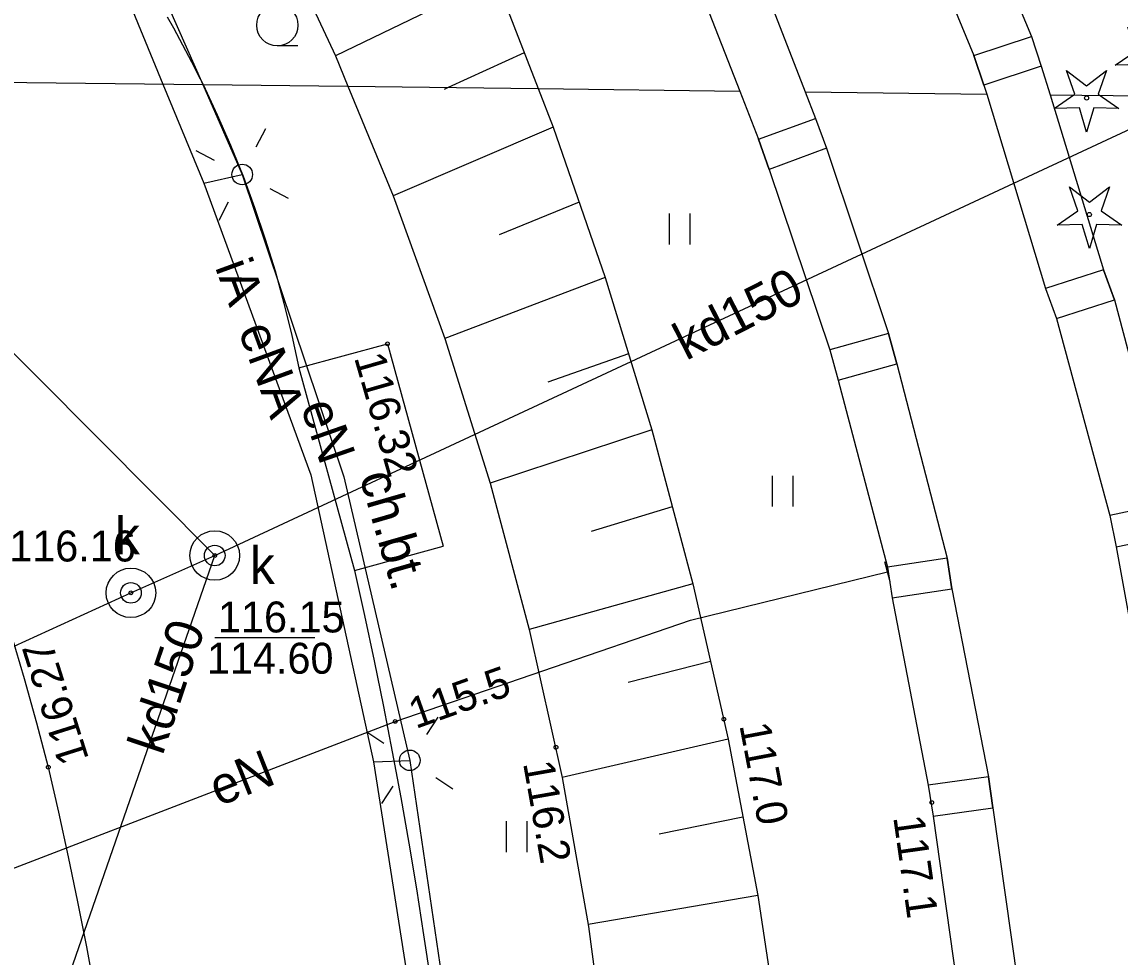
# Model space of a CAD drawing. Extents: x 6434771 to 6436222, y 5663454 to 5664782.
# Drawn here: x 6435552.95 to 6435579.54, y 5664169.55 to 5664192.22 of the extents above; entities that cross this region are included whole.
import ezdxf

# ---------------------------------------------------------------- set-up
doc = ezdxf.new("R2010")
doc.units = 0
for name, color, linetype in [('Warstwa 1', 7, 'Continuous'), ('Warstwa 10', 7, 'Continuous'), ('Warstwa 12', 7, 'Continuous'), ('Warstwa 13', 7, 'Continuous'), ('Warstwa 14', 7, 'Continuous'), ('Warstwa 15', 7, 'Continuous'), ('Warstwa 2', 7, 'Continuous'), ('Warstwa 20', 7, 'Continuous'), ('Warstwa 21', 7, 'Continuous'), ('Warstwa 25', 7, 'Continuous'), ('Warstwa 4', 7, 'Continuous'), ('Warstwa 5', 7, 'Continuous'), ('Warstwa 6', 7, 'Continuous'), ('Warstwa 7', 7, 'Continuous'), ('Warstwa 9', 7, 'Continuous')]:
    doc.layers.add(name, color=color, linetype=linetype)

msp = doc.modelspace()

# ---------------------------------------------------------------- linework, layer by layer
at = {"layer": 'Warstwa 1'}
for points in [[(6435576.004, 5664191.407), (6435577.395, 5664191.868), (6435577.636, 5664191.142), (6435576.245, 5664190.681)], [(6435570.785, 5664189.374), (6435572.168, 5664189.881), (6435572.436, 5664189.155), (6435571.043, 5664188.641)], [(6435578.006, 5664185.031), (6435579.413, 5664185.484), (6435579.141, 5664186.207), (6435577.74, 5664185.756)], [(6435572.715, 5664183.534), (6435574.136, 5664183.927), (6435573.935, 5664184.664), (6435572.512, 5664184.271)], [(6435579.45, 5664179.492), (6435580.863, 5664179.786), (6435580.705, 5664180.553), (6435579.298, 5664180.258)], [(6435574.025, 5664178.256), (6435575.468, 5664178.474), (6435575.353, 5664179.224), (6435573.912, 5664179.006)], [(6435575.014, 5664172.964), (6435576.464, 5664173.169), (6435576.357, 5664173.922), (6435574.897, 5664173.716)]]:
    msp.add_lwpolyline(points, close=True, dxfattribs=at)
at = {"layer": 'Warstwa 10'}
for p, q in [((6435558.992, 5664194.728), (6435560.536, 5664191.396)), ((6435564.416, 5664193.27), (6435560.536, 5664191.396)), ((6435564.416, 5664193.27), (6435565.45, 5664190.601)), ((6435560.536, 5664191.396), (6435560.84, 5664190.657)), ((6435565.113, 5664191.47), (6435563.27, 5664190.628)), ((6435560.84, 5664190.657), (6435561.935, 5664188)), ((6435560.84, 5664190.657), (6435565.45, 5664190.601)), ((6435560.84, 5664190.657), (6435565.45, 5664190.601)), ((6435563.27, 5664190.628), (6435563.174, 5664190.584)), ((6435565.45, 5664190.601), (6435565.81, 5664189.671)), ((6435565.81, 5664189.671), (6435561.935, 5664188)), ((6435565.81, 5664189.671), (6435567.073, 5664186.023)), ((6435561.935, 5664188), (6435563.186, 5664184.545)), ((6435566.441, 5664187.847), (6435564.502, 5664187.06)), ((6435567.073, 5664186.023), (6435563.186, 5664184.545)), ((6435567.073, 5664186.023), (6435568.201, 5664182.331)), ((6435563.186, 5664184.545), (6435564.286, 5664181.041)), ((6435567.637, 5664184.177), (6435565.687, 5664183.485)), ((6435568.201, 5664182.331), (6435564.286, 5664181.041)), ((6435568.201, 5664182.331), (6435569.194, 5664178.6)), ((6435564.286, 5664181.041), (6435565.234, 5664177.492)), ((6435568.697, 5664180.466), (6435566.729, 5664179.866)), ((6435569.194, 5664178.6), (6435565.234, 5664177.492)), ((6435569.194, 5664178.6), (6435570.05, 5664174.835)), ((6435565.234, 5664177.492), (6435566.028, 5664173.907)), ((6435569.621, 5664176.718), (6435567.626, 5664176.209)), ((6435570.05, 5664174.835), (6435566.028, 5664173.907)), ((6435570.05, 5664174.835), (6435570.767, 5664171.043)), ((6435566.028, 5664173.907), (6435566.667, 5664170.289)), ((6435570.408, 5664172.939), (6435568.376, 5664172.531)), ((6435570.767, 5664171.043), (6435566.657, 5664170.342)), ((6435570.767, 5664171.043), (6435571.346, 5664167.226)), ((6435566.667, 5664170.289), (6435567.148, 5664166.648))]:
    msp.add_line(p, q, dxfattribs=at)
for points in [[(6435579.429, 5664191.168), (6435579.931, 5664191.515), (6435579.729, 5664192.091), (6435580.214, 5664191.721), (6435580.699, 5664192.091), (6435580.497, 5664191.515), (6435580.999, 5664191.168), (6435580.389, 5664191.182), (6435580.214, 5664190.598), (6435580.039, 5664191.182)], [(6435577.948, 5664190.119), (6435578.45, 5664190.466), (6435578.248, 5664191.042), (6435578.733, 5664190.672), (6435579.218, 5664191.042), (6435579.016, 5664190.466), (6435579.518, 5664190.119), (6435578.908, 5664190.133), (6435578.733, 5664189.549), (6435578.558, 5664190.133)], [(6435578.017, 5664187.294), (6435578.519, 5664187.641), (6435578.317, 5664188.217), (6435578.802, 5664187.847), (6435579.287, 5664188.217), (6435579.085, 5664187.641), (6435579.587, 5664187.294), (6435578.977, 5664187.308), (6435578.802, 5664186.724), (6435578.627, 5664187.308)]]:
    msp.add_lwpolyline(points, close=True, dxfattribs=at)
for centre in [(6435578.733, 5664190.374), (6435578.802, 5664187.549)]:
    msp.add_circle(centre, 0.05, dxfattribs=at)
at = {"layer": 'Warstwa 12'}
msp.add_line((6435557.325, 5664190.699), (6435558.28, 5664188.52), dxfattribs=at)
for points in [[(6435543.14, 5664211.79), (6435542.47, 5664211.12), (6435549.4, 5664203.14), (6435554.12, 5664196.16), (6435556.361, 5664190.713)], [(6435543.59, 5664211.57), (6435548.935, 5664205.011), (6435553.287, 5664198.478), (6435555.279, 5664195.344), (6435557.325, 5664190.699)], [(6435556.361, 5664190.713), (6435557.35, 5664188.31)], [(6435556.361, 5664190.713), (6435557.35, 5664188.31)], [(6435557.35, 5664188.31), (6435558.28, 5664188.52)], [(6435557.35, 5664188.31), (6435558.28, 5664188.52)], [(6435557.35, 5664188.31), (6435559.94, 5664181.24), (6435561.46, 5664174.28)], [(6435557.35, 5664188.31), (6435559.94, 5664181.24), (6435561.46, 5664174.28)], [(6435558.28, 5664188.52), (6435560.739, 5664181.188), (6435562.34, 5664174.32)], [(6435548.373, 5664170.027), (6435561.987, 5664175.263), (6435569.137, 5664177.716), (6435573.912, 5664178.889)], [(6435561.46, 5664174.28), (6435562.34, 5664174.32)], [(6435561.46, 5664174.28), (6435562.34, 5664174.32)], [(6435561.46, 5664174.28), (6435562.8, 5664165.74), (6435563.55, 5664158.86)], [(6435561.46, 5664174.28), (6435562.8, 5664165.74), (6435563.55, 5664158.86)], [(6435562.34, 5664174.32), (6435563.473, 5664166.624), (6435564.47, 5664158.72)]]:
    msp.add_lwpolyline(points, dxfattribs=at)
at = {"layer": 'Warstwa 13'}
for centre in [(6435569.948, 5664175.317), (6435565.88, 5664174.636), (6435574.984, 5664173.296)]:
    msp.add_circle(centre, 0.045, dxfattribs=at)
at = {"layer": 'Warstwa 14'}
msp.add_line((6435557.615, 5664177.295), (6435560.038, 5664177.295), dxfattribs=at)
for centre in [(6435557.615, 5664179.285), (6435561.987, 5664175.263)]:
    msp.add_circle(centre, 0.045, dxfattribs=at)
at = {"layer": 'Warstwa 15'}
for centre in [(6435557.615, 5664179.285), (6435555.584, 5664178.38)]:
    msp.add_circle(centre, 0.6, dxfattribs=at)
at = {"layer": 'Warstwa 2'}
for centre in [(6435558.28, 5664188.52), (6435562.34, 5664174.32)]:
    msp.add_circle(centre, 0.25, dxfattribs=at)
at = {"layer": 'Warstwa 20'}
for p, q in [((6435564.416, 5664193.27), (6435565.45, 5664190.601)), ((6435565.45, 5664190.601), (6435565.81, 5664189.671)), ((6435565.81, 5664189.671), (6435567.073, 5664186.023)), ((6435567.073, 5664186.023), (6435568.201, 5664182.331)), ((6435568.201, 5664182.331), (6435569.194, 5664178.6)), ((6435573.974, 5664178.647), (6435573.85, 5664179.131)), ((6435569.194, 5664178.6), (6435570.05, 5664174.835)), ((6435570.05, 5664174.835), (6435570.767, 5664171.043)), ((6435570.767, 5664171.043), (6435571.346, 5664167.226))]:
    msp.add_line(p, q, dxfattribs=at)
at = {"layer": 'Warstwa 21'}
for p, q in [((6435558.992, 5664194.728), (6435560.536, 5664191.396)), ((6435560.536, 5664191.396), (6435560.84, 5664190.657)), ((6435560.84, 5664190.657), (6435561.935, 5664188)), ((6435561.935, 5664188), (6435563.186, 5664184.545)), ((6435563.186, 5664184.545), (6435564.286, 5664181.041)), ((6435564.286, 5664181.041), (6435565.234, 5664177.492)), ((6435565.234, 5664177.492), (6435566.028, 5664173.907)), ((6435566.028, 5664173.907), (6435566.667, 5664170.289)), ((6435566.667, 5664170.289), (6435567.148, 5664166.648))]:
    msp.add_line(p, q, dxfattribs=at)
at = {"layer": 'Warstwa 25'}
for centre in [(6435561.798, 5664184.415), (6435553.583, 5664174.154)]:
    msp.add_circle(centre, 0.045, dxfattribs=at)
at = {"layer": 'Warstwa 4'}
for points in [[(6435558.622, 5664189.187), (6435558.85, 5664189.632)], [(6435557.613, 5664188.862), (6435557.168, 5664189.09)], [(6435558.947, 5664188.178), (6435559.392, 5664187.95)], [(6435557.938, 5664187.853), (6435557.71, 5664187.408)], [(6435562.752, 5664174.947), (6435563.027, 5664175.364)], [(6435561.713, 5664174.732), (6435561.296, 5664175.007)], [(6435561.928, 5664173.693), (6435561.653, 5664173.276)], [(6435562.967, 5664173.908), (6435563.384, 5664173.633)]]:
    msp.add_lwpolyline(points, dxfattribs=at)
for centre in [(6435557.615, 5664179.285), (6435555.584, 5664178.38)]:
    msp.add_circle(centre, 0.25, dxfattribs=at)
at = {"layer": 'Warstwa 5'}
for p, q in [((6435575.556, 5664196.353), (6435577.395, 5664191.868)), ((6435569.105, 5664193.702), (6435570.331, 5664190.542)), ((6435556.459, 5664192.344), (6435556.612, 5664192.074)), ((6435556.612, 5664192.074), (6435556.762, 5664191.802)), ((6435556.762, 5664191.802), (6435556.909, 5664191.529)), ((6435577.395, 5664191.868), (6435577.636, 5664191.142)), ((6435556.909, 5664191.529), (6435557.052, 5664191.254)), ((6435557.052, 5664191.254), (6435557.193, 5664190.977)), ((6435557.193, 5664190.977), (6435557.331, 5664190.699)), ((6435577.636, 5664191.142), (6435577.847, 5664190.452)), ((6435557.331, 5664190.699), (6435560.84, 5664190.657)), ((6435557.331, 5664190.699), (6435557.675, 5664189.968)), ((6435557.331, 5664190.699), (6435560.84, 5664190.657)), ((6435560.84, 5664190.657), (6435565.45, 5664190.601)), ((6435560.84, 5664190.657), (6435565.45, 5664190.601)), ((6435565.45, 5664190.601), (6435570.331, 5664190.542)), ((6435565.45, 5664190.601), (6435570.331, 5664190.542)), ((6435570.331, 5664190.542), (6435570.785, 5664189.374)), ((6435577.847, 5664190.452), (6435631.808, 5664189.801)), ((6435577.847, 5664190.452), (6435579.141, 5664186.207)), ((6435577.847, 5664190.452), (6435631.808, 5664189.801)), ((6435557.675, 5664189.968), (6435557.998, 5664189.228)), ((6435570.785, 5664189.374), (6435571.043, 5664188.641)), ((6435557.998, 5664189.228), (6435558.3, 5664188.479)), ((6435571.043, 5664188.641), (6435572.512, 5664184.271)), ((6435558.3, 5664188.479), (6435558.581, 5664187.721)), ((6435558.581, 5664187.721), (6435558.839, 5664186.956)), ((6435568.634, 5664186.824), (6435568.634, 5664187.574)), ((6435569.134, 5664186.824), (6435569.134, 5664187.574)), ((6435558.839, 5664186.956), (6435559.075, 5664186.184)), ((6435559.075, 5664186.184), (6435559.289, 5664185.405)), ((6435579.141, 5664186.207), (6435579.413, 5664185.484)), ((6435559.289, 5664185.405), (6435559.481, 5664184.621)), ((6435579.413, 5664185.484), (6435580.705, 5664180.553)), ((6435559.481, 5664184.621), (6435559.65, 5664183.831)), ((6435559.65, 5664183.831), (6435561.798, 5664184.415)), ((6435561.798, 5664184.415), (6435563.149, 5664179.509)), ((6435572.512, 5664184.271), (6435572.715, 5664183.534)), ((6435572.715, 5664183.534), (6435573.912, 5664179.006)), ((6435571.122, 5664180.469), (6435571.122, 5664181.219)), ((6435571.622, 5664180.469), (6435571.622, 5664181.219)), ((6435561.001, 5664178.925), (6435563.149, 5664179.509)), ((6435573.912, 5664179.006), (6435574.025, 5664178.256)), ((6435561.001, 5664178.925), (6435561.244, 5664177.828)), ((6435574.025, 5664178.256), (6435574.897, 5664173.716)), ((6435561.244, 5664177.828), (6435561.477, 5664176.729)), ((6435552.681, 5664177.373), (6435552.998, 5664176.305)), ((6435561.477, 5664176.729), (6435561.701, 5664175.627)), ((6435552.998, 5664176.305), (6435553.299, 5664175.231)), ((6435561.701, 5664175.627), (6435561.915, 5664174.524)), ((6435553.299, 5664175.231), (6435553.583, 5664174.153)), ((6435561.915, 5664174.524), (6435562.12, 5664173.419)), ((6435553.583, 5664174.153), (6435553.829, 5664173.068)), ((6435574.897, 5664173.716), (6435575.014, 5664172.964)), ((6435562.12, 5664173.419), (6435562.314, 5664172.312)), ((6435553.829, 5664173.068), (6435554.064, 5664171.982)), ((6435575.014, 5664172.964), (6435575.66, 5664168.374)), ((6435564.684, 5664172.093), (6435564.684, 5664172.843)), ((6435565.184, 5664172.093), (6435565.184, 5664172.843)), ((6435562.314, 5664172.312), (6435562.499, 5664171.204)), ((6435554.064, 5664171.982), (6435554.289, 5664170.893)), ((6435562.499, 5664171.204), (6435562.675, 5664170.094)), ((6435554.289, 5664170.893), (6435554.505, 5664169.802)), ((6435562.675, 5664170.094), (6435562.841, 5664168.982)), ((6435554.505, 5664169.802), (6435554.711, 5664168.709))]:
    msp.add_line(p, q, dxfattribs=at)
at = {"layer": 'Warstwa 6'}
msp.add_line((6435559.631, 5664191.637), (6435559.131, 5664191.637), dxfattribs=at)
for centre, radius in [((6435559.131, 5664192.137), 0.5), ((6435557.615, 5664179.285), 0.045), ((6435555.584, 5664178.38), 0.045)]:
    msp.add_circle(centre, radius, dxfattribs=at)
at = {"layer": 'Warstwa 7'}
for points in [[(6435546.135, 5664190.834), (6435557.615, 5664179.285)], [(6435557.615, 5664179.285), (6435581.479, 5664190.408)], [(6435489.316, 5664093.567), (6435527.244, 5664072.429), (6435530.308, 5664077.722), (6435548.951, 5664117.638), (6435553.502, 5664167.405), (6435557.615, 5664179.285)], [(6435548.795, 5664175.276), (6435555.584, 5664178.38), (6435557.615, 5664179.285)]]:
    msp.add_lwpolyline(points, dxfattribs=at)
at = {"layer": 'Warstwa 9'}
for p, q in [((6435574.193, 5664195.796), (6435576.004, 5664191.407)), ((6435570.466, 5664194.254), (6435571.918, 5664190.523)), ((6435556.459, 5664192.344), (6435556.612, 5664192.074)), ((6435556.612, 5664192.074), (6435556.762, 5664191.802)), ((6435556.762, 5664191.802), (6435556.909, 5664191.529)), ((6435556.909, 5664191.529), (6435557.052, 5664191.254)), ((6435557.052, 5664191.254), (6435557.193, 5664190.977)), ((6435576.004, 5664191.407), (6435576.245, 5664190.681)), ((6435557.193, 5664190.977), (6435557.331, 5664190.699)), ((6435547.28, 5664190.82), (6435557.331, 5664190.699)), ((6435547.28, 5664190.82), (6435557.331, 5664190.699)), ((6435557.331, 5664190.699), (6435557.675, 5664189.968)), ((6435571.918, 5664190.523), (6435576.315, 5664190.47)), ((6435571.918, 5664190.523), (6435572.168, 5664189.881)), ((6435571.918, 5664190.523), (6435576.315, 5664190.47)), ((6435576.245, 5664190.681), (6435576.315, 5664190.47)), ((6435576.315, 5664190.47), (6435577.74, 5664185.756)), ((6435557.675, 5664189.968), (6435557.998, 5664189.228)), ((6435572.168, 5664189.881), (6435572.436, 5664189.155)), ((6435557.998, 5664189.228), (6435558.3, 5664188.479)), ((6435572.436, 5664189.155), (6435573.935, 5664184.664)), ((6435558.3, 5664188.479), (6435558.581, 5664187.721)), ((6435558.581, 5664187.721), (6435558.839, 5664186.956)), ((6435558.839, 5664186.956), (6435559.075, 5664186.184)), ((6435559.075, 5664186.184), (6435559.289, 5664185.405)), ((6435577.74, 5664185.756), (6435578.006, 5664185.031)), ((6435559.289, 5664185.405), (6435559.481, 5664184.621)), ((6435578.006, 5664185.031), (6435579.298, 5664180.258)), ((6435559.481, 5664184.621), (6435559.65, 5664183.831)), ((6435573.935, 5664184.664), (6435574.136, 5664183.927)), ((6435559.65, 5664183.831), (6435561.798, 5664184.415)), ((6435561.798, 5664184.415), (6435563.149, 5664179.509)), ((6435559.65, 5664183.831), (6435561.001, 5664178.925)), ((6435559.65, 5664183.831), (6435561.001, 5664178.925)), ((6435574.136, 5664183.927), (6435575.353, 5664179.224)), ((6435579.298, 5664180.258), (6435579.45, 5664179.492)), ((6435561.001, 5664178.925), (6435563.149, 5664179.509)), ((6435579.45, 5664179.492), (6435580.346, 5664174.535)), ((6435575.353, 5664179.224), (6435575.468, 5664178.474)), ((6435561.001, 5664178.925), (6435561.244, 5664177.828)), ((6435575.468, 5664178.474), (6435576.357, 5664173.922)), ((6435561.244, 5664177.828), (6435561.477, 5664176.729)), ((6435552.681, 5664177.373), (6435552.998, 5664176.305)), ((6435561.477, 5664176.729), (6435561.701, 5664175.627)), ((6435552.998, 5664176.305), (6435553.299, 5664175.231)), ((6435561.701, 5664175.627), (6435561.915, 5664174.524)), ((6435553.299, 5664175.231), (6435553.583, 5664174.153)), ((6435561.915, 5664174.524), (6435562.12, 5664173.419)), ((6435553.583, 5664174.153), (6435553.829, 5664173.068)), ((6435576.357, 5664173.922), (6435576.464, 5664173.169)), ((6435562.12, 5664173.419), (6435562.314, 5664172.312)), ((6435576.464, 5664173.169), (6435577.115, 5664168.587)), ((6435553.829, 5664173.068), (6435554.064, 5664171.982)), ((6435562.314, 5664172.312), (6435562.499, 5664171.204)), ((6435554.064, 5664171.982), (6435554.289, 5664170.893)), ((6435562.499, 5664171.204), (6435562.675, 5664170.094)), ((6435554.289, 5664170.893), (6435554.505, 5664169.802)), ((6435562.675, 5664170.094), (6435562.841, 5664168.982)), ((6435554.505, 5664169.802), (6435554.711, 5664168.709))]:
    msp.add_line(p, q, dxfattribs=at)

# ---------------------------------------------------------------- texts
at = {"layer": 'Warstwa 13'}
for s, height, rotation, p in [('iA', 0.9, 290.1172, (6435557.614, 5664186.281)), ('eNA', 0.9, 290.1172, (6435558.176, 5664184.746)), ('eN', 0.9, 289.2062, (6435559.686, 5664182.892)), ('117.0', 0.75, 280.7092, (6435570.321, 5664175.171)), ('eN', 0.9, 21.7266, (6435557.71, 5664173.197)), ('116.2', 0.75, 280.0159, (6435565.081, 5664174.251)), ('117.1', 0.75, 278.0106, (6435574.048, 5664172.943))]:
    msp.add_text(s, height=height, rotation=rotation, dxfattribs=at).set_placement(p)
at = {"layer": 'Warstwa 14'}
msp.add_text('114.60', height=0.75, dxfattribs=at).set_placement((6435557.424, 5664176.42))
msp.add_text('115.5', height=0.75, rotation=19.6353, dxfattribs=at).set_placement((6435562.482, 5664175.077))
at = {"layer": 'Warstwa 25'}
for s, rotation, p in [('116.32', 286.0836, (6435560.986, 5664184.083)), ('116.27', 107.5041, (6435554.573, 5664174.354))]:
    msp.add_text(s, height=0.75, rotation=rotation, dxfattribs=at).set_placement(p)
at = {"layer": 'Warstwa 5'}
for p in [(6435555.198, 5664179.316), (6435558.466, 5664178.598)]:
    msp.add_text('k', height=0.9, dxfattribs=at).set_placement(p)
at = {"layer": 'Warstwa 6'}
for s, p in [('116.16', (6435552.636, 5664179.14)), ('116.15', (6435557.693, 5664177.42))]:
    msp.add_text(s, height=0.75, dxfattribs=at).set_placement(p)
at = {"layer": 'Warstwa 7'}
for rotation, p in [(27.1467, (6435569.031, 5664183.999)), (71.4765, (6435556.35, 5664174.418))]:
    msp.add_text('kd150', height=0.9, rotation=rotation, dxfattribs=at).set_placement(p)
at = {"layer": 'Warstwa 9'}
msp.add_text('ch.bt.', height=0.9, rotation=286.0836, dxfattribs=at).set_placement((6435561.113, 5664181.205))

doc.saveas('drawing.dxf')
